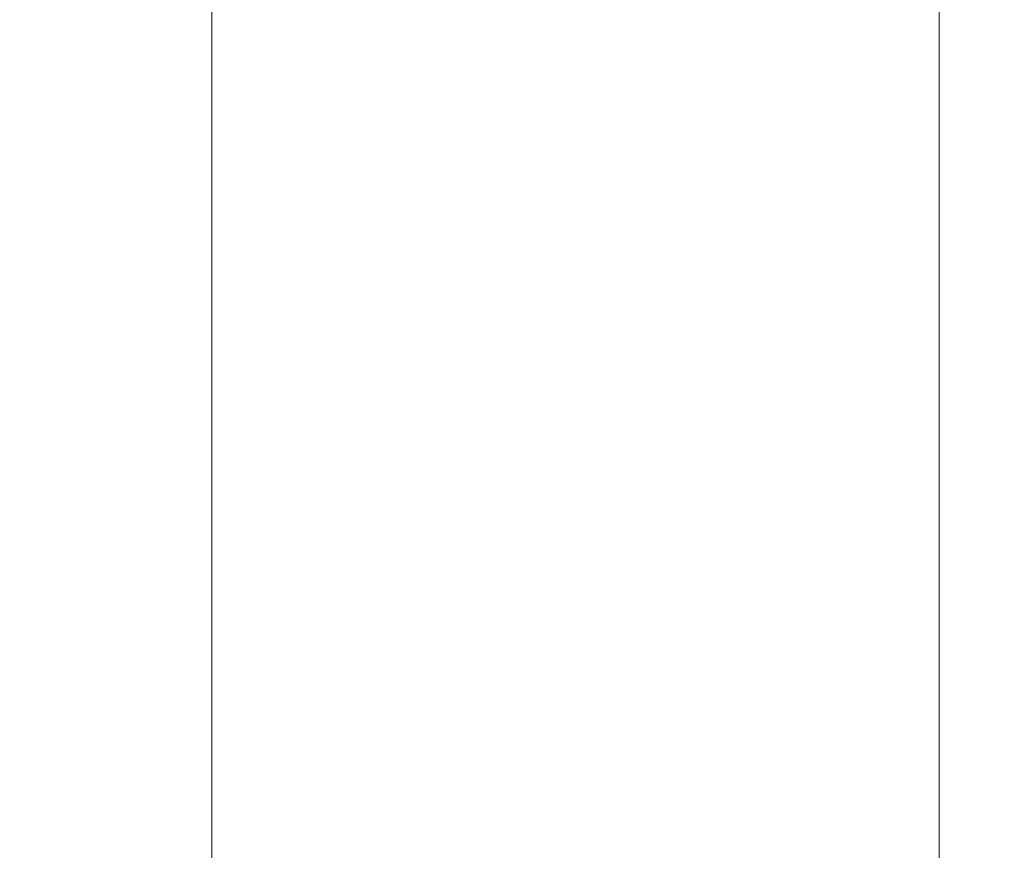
# Model space of a CAD drawing. Header units: inches. Extents: x -434 to -309, y 19 to 75.
# Tile 284 of 656: x -397.574 to -397.236, y 22.584 to 22.87. Entities that reach past the tile are written whole.
import ezdxf

# ---------------------------------------------------------------- set-up
doc = ezdxf.new("R2010")
doc.units = ezdxf.units.IN
doc.header["$MEASUREMENT"] = 0
doc.layers.add('A-FLOR-HRAL', color=1, linetype='Continuous', lineweight=9)
doc.layers.add('A-FLOR-STRS', color=2, linetype='Continuous', lineweight=9)

# ---------------------------------------------------------------- blocks, each defined once
blk = doc.blocks.new('Stair - Stairs-902674-_3D_')
at = {"layer": 'A-FLOR-STRS'}
mesh = blk.add_polyface(dxfattribs=at)
corners = [(-397.50815, 75.01156, 15.65217), (-409.50815, 75.01156, 15.65217), (-409.50815, 19.01156, 15.65217), (-397.50815, 19.01156, 15.65217)]
mesh.append_faces([[corners[k] for k in face] for face in [(2, 3, 0, 1)]])
mesh = blk.add_polyface(dxfattribs=at)
corners = [(-397.50815, 75.01156, 13.65217), (-397.50815, 19.01156, 13.65217), (-409.50815, 19.01156, 13.65217), (-409.50815, 75.01156, 13.65217)]
mesh.append_faces([[corners[k] for k in face] for face in [(2, 3, 0, 1)]])
mesh = blk.add_polyface(dxfattribs=at)
corners = [(-386.50813, 75.01156, 20.86956), (-398.50813, 75.01156, 20.86956), (-398.50813, 19.01156, 20.86956), (-386.50813, 19.01156, 20.86956)]
mesh.append_faces([[corners[k] for k in face] for face in [(2, 3, 0, 1)]])
mesh = blk.add_polyface(dxfattribs=at)
corners = [(-386.50813, 75.01156, 18.86957), (-386.50813, 19.01156, 18.86957), (-398.50813, 19.01156, 18.86957), (-398.50813, 75.01156, 18.86957)]
mesh.append_faces([[corners[k] for k in face] for face in [(2, 3, 0, 1)]])
mesh = blk.add_polyface(dxfattribs=at)
corners = [(-397.50815, 75.01156, 15.65217), (-397.50815, 19.01156, 15.65217), (-397.50815, 19.01156, 13.65217), (-397.50815, 75.01156, 13.65217)]
mesh.append_faces([[corners[k] for k in face] for face in [(0, 1, 2, 3)]])
mesh = blk.add_polyface(dxfattribs=at)
corners = [(-397.50815, 19.01156, 13.65217), (-397.50815, 19.01156, 18.86957), (-397.50815, 75.01156, 18.86957), (-397.50815, 75.01156, 13.65217)]
mesh.append_faces([[corners[k] for k in face] for face in [(3, 0, 1, 2)]])
mesh = blk.add_polyface(dxfattribs=at)
corners = [(-397.25816, 19.01156, 13.65217), (-397.50815, 19.01156, 13.65217), (-397.50815, 75.01156, 13.65217), (-397.25816, 75.01156, 13.65217)]
mesh.append_faces([[corners[k] for k in face] for face in [(3, 0, 1, 2)]])
mesh = blk.add_polyface(dxfattribs=at)
corners = [(-397.50815, 19.01156, 18.86957), (-397.25816, 19.01156, 18.86957), (-397.25816, 75.01156, 18.86957), (-397.50815, 75.01156, 18.86957)]
mesh.append_faces([[corners[k] for k in face] for face in [(3, 0, 1, 2)]])
mesh = blk.add_polyface(dxfattribs=at)
corners = [(-397.25816, 19.01156, 18.86957), (-397.25816, 19.01156, 13.65217), (-397.25816, 75.01156, 13.65217), (-397.25816, 75.01156, 18.86957)]
mesh.append_faces([[corners[k] for k in face] for face in [(3, 0, 1, 2)]])
blk = doc.blocks.new('Railing - Railing-1090966-_3D_')
at = {"layer": 'A-FLOR-HRAL'}
mesh = blk.add_polyface(dxfattribs=at)
corners = [(-431.50813, 24.51156, 46.32417), (-431.50813, 21.51156, 46.32417), (-310.50815, 21.51156, 103.71548), (-310.50815, 24.51156, 103.71548)]
mesh.append_faces([[corners[k] for k in face] for face in [(0, 1, 2, 3)]])
mesh = blk.add_polyface(dxfattribs=at)
corners = [(-431.50813, 21.51156, 44.11061), (-431.50813, 24.51156, 44.11061), (-310.50815, 24.51156, 101.50191), (-310.50815, 21.51156, 101.50191)]
mesh.append_faces([[corners[k] for k in face] for face in [(0, 1, 2, 3)]])

msp = doc.modelspace()

# ---------------------------------------------------------------- block references
at = {"layer": 'A-FLOR-HRAL'}
msp.add_blockref('Railing - Railing-1090966-_3D_', (0, 0), dxfattribs=at)
at = {"layer": 'A-FLOR-STRS'}
msp.add_blockref('Stair - Stairs-902674-_3D_', (0, 0), dxfattribs=at)

doc.saveas('drawing.dxf')
